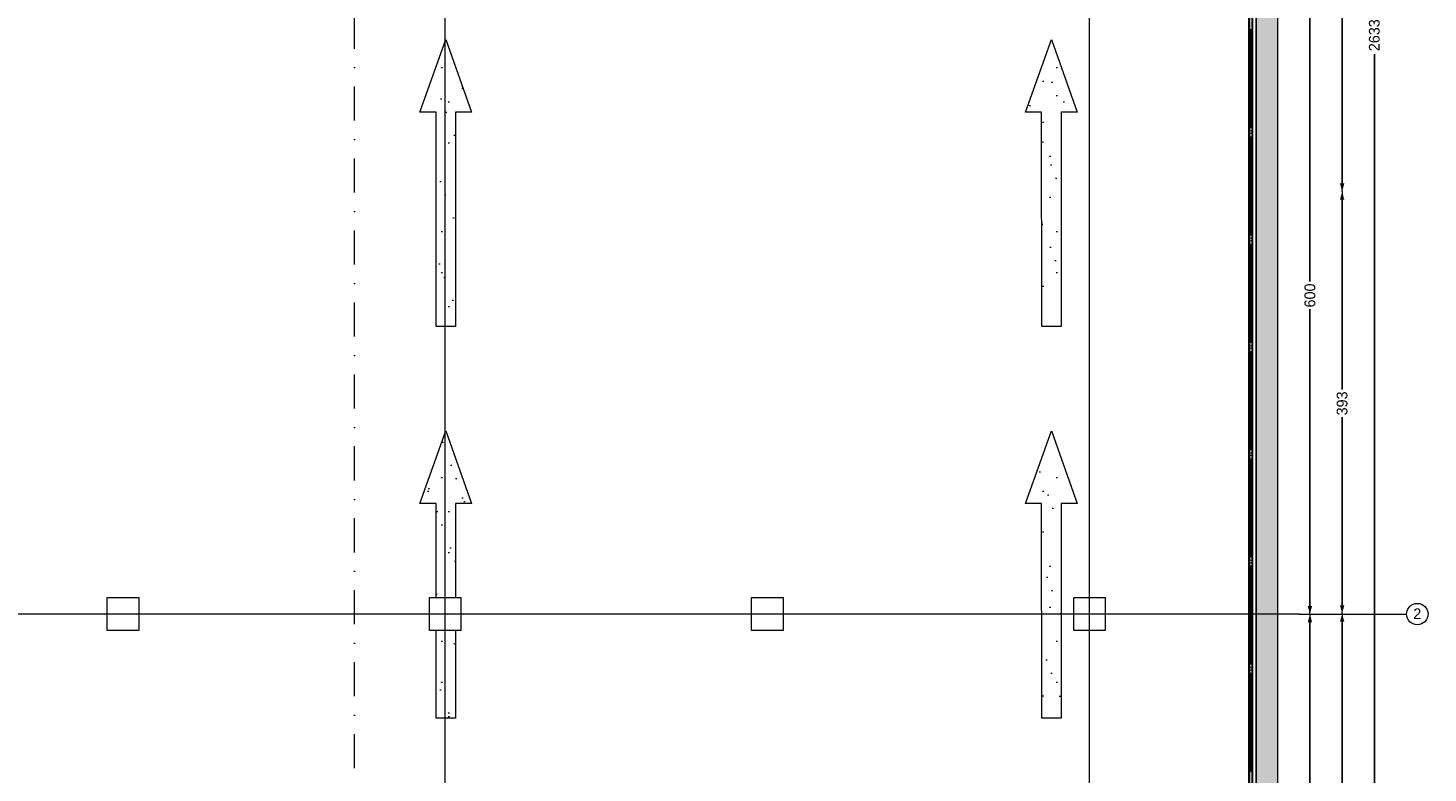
# Model space of a CAD drawing. Header units: inches. Extents: x -79624 to 52587, y -27526 to 10116.
# Tile 422 of 656: x 39548 to 52587, y -19847 to -12905. Entities that reach past the tile are written whole.
import ezdxf
from ezdxf.enums import TextEntityAlignment as Align

# ---------------------------------------------------------------- set-up
doc = ezdxf.new("R2010")
doc.units = ezdxf.units.IN
doc.header["$MEASUREMENT"] = 0
doc.set_wipeout_variables(frame=1)
doc.linetypes.add('Dot & Dashed', pattern=[670.277762, 317.5, -176.388889, 0, -176.388874])
doc.linetypes.add('Wipeout_Contour', pattern=[1000, 0, -1000])
doc.layers.add('2D Drafting - General_Pen_No__2', color=8, linetype='Continuous', lineweight=15)
doc.layers.add('Structural - Bearing_Pen_No__1', color=7, linetype='Continuous', lineweight=13)
for name, color, linetype, lineweight, true_color in [('2D Drafting - General_Pen_No__81', 7, 'Continuous', 20, 0x6a6a6a), ('Marker - Section_Pen_No__108', 7, 'Continuous', 13, 0xfd8379), ('New_Interior - Stair & Railing_Pen_No__102', 7, 'Continuous', 13, 0xcccccc), ('Structural - Bearing_Pen_No__181', 7, 'Continuous', 0, 0xe8e8e8), ('Structural - Bearing_Pen_No__88', 7, 'Continuous', 20, 0xfd4435), ('Structural - Bearing_Pen_No__89', 7, 'Continuous', 20, 0x71cebe), ('Structural - Grid_Pen_No__81', 7, 'Continuous', 20, 0x6a6a6a)]:
    doc.layers.add(name, color=color, linetype=linetype, lineweight=lineweight, true_color=true_color)
for name, color, linetype in [('Dimensioning - General', 7, 'Continuous'), ('Marker - Section', 7, 'Continuous'), ('New_Interior - Stair & Railing', 7, 'Continuous'), ('Structural - Bearing', 7, 'Continuous'), ('Structural - Grid', 7, 'Continuous')]:
    doc.layers.add(name, color=color, linetype=linetype)
doc.styles.add('GENERATED_STYLE_1', font='txt')
doc.dimstyles.new('GENERATED_STYLE__1', dxfattribs={"dimtxt": 100, "dimasz": 76, "dimexe": 0.18, "dimexo": 0.0625, "dimgap": 0, "dimtad": 0, "dimdec": 0, "dimlfac": 0.1, "dimzin": 0, "dimdsep": 46, "dimtxsty": 'GENERATED_STYLE_1', "dimblk": 'ARROWHEAD_5', "dimblk1": 'ARROWHEAD_5', "dimblk2": 'ARROWHEAD_5', "dimcen": 0.09, "dimse1": 1, "dimse2": 1, "dimclrd": 7, "dimclre": 7, "dimclrt": 7, "dimadec": 0, "dimazin": 0, "dimtfac": 1, "dimtdec": 4, "dimtmove": 0, "dimatfit": 3, "dimfxl": 1, "dimtolj": 1, "dimtzin": 0, "dimarcsym": 0})
doc.dimstyles.new('GENERATED_STYLE__2', dxfattribs={"dimtxt": 100, "dimasz": 76, "dimexe": 0.18, "dimexo": 0.0625, "dimgap": 0, "dimtad": 0, "dimtih": 1, "dimtoh": 1, "dimdec": 0, "dimlfac": 0.1, "dimzin": 0, "dimdsep": 46, "dimtxsty": 'GENERATED_STYLE_1', "dimblk": 'ARROWHEAD_5', "dimblk1": 'ARROWHEAD_5', "dimblk2": 'ARROWHEAD_5', "dimcen": 0.09, "dimse1": 1, "dimse2": 1, "dimclrd": 7, "dimclre": 7, "dimclrt": 7, "dimadec": 0, "dimazin": 0, "dimtfac": 1, "dimtdec": 4, "dimtmove": 0, "dimatfit": 3, "dimfxl": 1, "dimtolj": 1, "dimtzin": 0, "dimarcsym": 0})
pattern_1 = [(45, (0, 600), (-190.9188, 190.9188), [0, -180, 0, -270]), (110, (600, 600), (253.717, 92.3454), [0, -132, 0, -228])]

# ---------------------------------------------------------------- blocks, each defined once
blk = doc.blocks.new('Slab_1', base_point=(-47184, 32838))
at = {"layer": 'Structural - Bearing_Pen_No__89', "color": 123, "linetype": 'Continuous', "lineweight": 20, "true_color": 0x71cebe, "flags": 128}
blk.add_lwpolyline([(-47184, 32838), (-47184, 12903), (2744, 12903), (2744, 39238), (-23184, 39238), (-23184, 32838)], close=True, dxfattribs=at)
blk = doc.blocks.new('Slab_3', base_point=(-5094, 19695))
at = {"layer": 'Structural - Bearing', "linetype": 'Continuous', "lineweight": 0, "true_color": 0xffffff}
h = blk.add_hatch(dxfattribs=at)
h.set_pattern_fill('CARPET', style=0, pattern_type=2)
h.set_pattern_definition(pattern_1)
h.paths.add_polyline_path([(-5094, 19695), (-4913, 19695), (-4913, 21694), (-4763, 21694), (-5004, 22370), (-5244, 21694), (-5094, 21694)])
at = {"layer": 'Structural - Bearing_Pen_No__181', "color": 254, "linetype": 'Continuous', "lineweight": 0, "true_color": 0xe8e8e8, "flags": 128}
blk.add_lwpolyline([(-5094, 19695), (-5094, 21694), (-5244, 21694), (-5004, 22370), (-4763, 21694), (-4913, 21694), (-4913, 19695)], close=True, dxfattribs=at)
blk = doc.blocks.new('Slab_4', base_point=(-5094, 23341))
at = {"layer": 'Structural - Bearing', "linetype": 'Continuous', "lineweight": 0, "true_color": 0xffffff}
h = blk.add_hatch(dxfattribs=at)
h.set_pattern_fill('CARPET', style=0, pattern_type=2)
h.set_pattern_definition(pattern_1)
h.paths.add_polyline_path([(-5094, 23341), (-4913, 23341), (-4913, 25341), (-4763, 25341), (-5004, 26016), (-5244, 25341), (-5094, 25341)])
at = {"layer": 'Structural - Bearing_Pen_No__181', "color": 254, "linetype": 'Continuous', "lineweight": 0, "true_color": 0xe8e8e8, "flags": 128}
blk.add_lwpolyline([(-5094, 23341), (-5094, 25341), (-5244, 25341), (-5004, 26016), (-4763, 25341), (-4913, 25341), (-4913, 23341)], close=True, dxfattribs=at)
blk = doc.blocks.new('Slab_46', base_point=(547, 19695))
at = {"layer": 'Structural - Bearing', "linetype": 'Continuous', "lineweight": 0, "true_color": 0xffffff}
h = blk.add_hatch(dxfattribs=at)
h.set_pattern_fill('CARPET', style=0, pattern_type=2)
h.set_pattern_definition(pattern_1)
h.paths.add_polyline_path([(547, 19695), (728, 19695), (727, 21694), (877, 21694), (637, 22370), (397, 21694), (546, 21694)])
at = {"layer": 'Structural - Bearing_Pen_No__181', "color": 254, "linetype": 'Continuous', "lineweight": 0, "true_color": 0xe8e8e8, "flags": 128}
blk.add_lwpolyline([(547, 19695), (546, 21694), (397, 21694), (637, 22370), (877, 21694), (727, 21694), (728, 19695)], close=True, dxfattribs=at)
blk = doc.blocks.new('Slab_47', base_point=(547, 23341))
at = {"layer": 'Structural - Bearing', "linetype": 'Continuous', "lineweight": 0, "true_color": 0xffffff}
h = blk.add_hatch(dxfattribs=at)
h.set_pattern_fill('CARPET', style=0, pattern_type=2)
h.set_pattern_definition(pattern_1)
h.paths.add_polyline_path([(547, 23341), (728, 23341), (727, 25341), (877, 25341), (637, 26016), (397, 25341), (546, 25341)])
at = {"layer": 'Structural - Bearing_Pen_No__181', "color": 254, "linetype": 'Continuous', "lineweight": 0, "true_color": 0xe8e8e8, "flags": 128}
blk.add_lwpolyline([(547, 23341), (546, 25341), (397, 25341), (637, 26016), (877, 25341), (727, 25341), (728, 23341)], close=True, dxfattribs=at)
blk = doc.blocks.new('Wall_3', base_point=(2744, 12903))
at = {"color": 254, "linetype": 'Wipeout_Contour', "lineweight": 0, "ltscale": 104990.131466}
blk.add_wipeout([(2544, 39038), (2544, 13103), (2744, 13103), (2744, 39038)], dxfattribs=at).dxf.layer = 'Structural - Bearing'
at = {"layer": 'Structural - Bearing_Pen_No__1', "color": 7, "linetype": 'Continuous', "lineweight": 13, "flags": 128}
for points in [[(2744, 13103), (2744, 39238)], [(2544, 39038), (2544, 13103)]]:
    blk.add_lwpolyline(points, dxfattribs=at)
blk = doc.blocks.new('Column_110', base_point=(-8009, 20663))
at = {"color": 254, "linetype": 'Wipeout_Contour', "lineweight": 0, "ltscale": 88645.096402}
blk.add_wipeout([(-8159, 20513), (-7859, 20513), (-7859, 20813), (-8159, 20813)], dxfattribs=at).dxf.layer = 'Structural - Bearing'
at = {"layer": 'Structural - Bearing_Pen_No__88', "color": 20, "linetype": 'Continuous', "lineweight": 20, "true_color": 0xfd4435, "flags": 128}
blk.add_lwpolyline([(-8159, 20513), (-7859, 20513), (-7859, 20813), (-8159, 20813)], close=True, dxfattribs=at)
blk = doc.blocks.new('Column_115', base_point=(-5009, 20663))
at = {"color": 254, "linetype": 'Wipeout_Contour', "lineweight": 0, "ltscale": 85047.686358}
blk.add_wipeout([(-5159, 20513), (-4859, 20513), (-4859, 20813), (-5159, 20813)], dxfattribs=at).dxf.layer = 'Structural - Bearing'
at = {"layer": 'Structural - Bearing_Pen_No__88', "color": 20, "linetype": 'Continuous', "lineweight": 20, "true_color": 0xfd4435, "flags": 128}
blk.add_lwpolyline([(-5159, 20513), (-4859, 20513), (-4859, 20813), (-5159, 20813)], close=True, dxfattribs=at)
blk = doc.blocks.new('Column_120', base_point=(-2009, 20663))
at = {"color": 254, "linetype": 'Wipeout_Contour', "lineweight": 0, "ltscale": 83043.751564}
blk.add_wipeout([(-2159, 20513), (-1859, 20513), (-1859, 20813), (-2159, 20813)], dxfattribs=at).dxf.layer = 'Structural - Bearing'
at = {"layer": 'Structural - Bearing_Pen_No__88', "color": 20, "linetype": 'Continuous', "lineweight": 20, "true_color": 0xfd4435, "flags": 128}
blk.add_lwpolyline([(-2159, 20513), (-1859, 20513), (-1859, 20813), (-2159, 20813)], close=True, dxfattribs=at)
blk = doc.blocks.new('Column_125', base_point=(991, 20663))
at = {"color": 254, "linetype": 'Wipeout_Contour', "lineweight": 0, "ltscale": 82749.140984}
blk.add_wipeout([(841, 20513), (1141, 20513), (1141, 20813), (841, 20813)], dxfattribs=at).dxf.layer = 'Structural - Bearing'
at = {"layer": 'Structural - Bearing_Pen_No__88', "color": 20, "linetype": 'Continuous', "lineweight": 20, "true_color": 0xfd4435, "flags": 128}
blk.add_lwpolyline([(841, 20513), (1141, 20513), (1141, 20813), (841, 20813)], close=True, dxfattribs=at)
blk = doc.blocks.new('Railing_5')
at = {"layer": 'New_Interior - Stair & Railing_Pen_No__102', "color": 254, "linetype": 'Continuous', "lineweight": 13, "true_color": 0xcccccc}
for p, q in [((2506, 13141), (2506, 39000)), ((2514, 13133), (2514, 39008)), ((2474, 38968), (2474, 13173)), ((2482, 38976), (2482, 13165))]:
    blk.add_line(p, q, dxfattribs=at)
at = {"layer": 'New_Interior - Stair & Railing_Pen_No__102', "color": 254, "linetype": 'Continuous', "lineweight": 13, "true_color": 0xcccccc, "flags": 128}
for points in [[(2490, 25198), (2498, 25198), (2498, 26108), (2490, 26108)], [(2490, 24198), (2498, 24198), (2498, 25108), (2490, 25108)], [(2490, 23198), (2498, 23198), (2498, 24108), (2490, 24108)], [(2490, 22198), (2498, 22198), (2498, 23108), (2490, 23108)], [(2490, 21198), (2498, 21198), (2498, 22108), (2490, 22108)], [(2490, 20198), (2498, 20198), (2498, 21108), (2490, 21108)], [(2490, 19198), (2498, 19198), (2498, 20108), (2490, 20108)]]:
    blk.add_lwpolyline(points, close=True, dxfattribs=at)
for points in [[(2507, 25153, 1), (2481, 25153, 1)], [(2507, 24153, 1), (2481, 24153, 1)], [(2507, 23153, 1), (2481, 23153, 1)], [(2507, 22153, 1), (2481, 22153, 1)], [(2507, 21153, 1), (2481, 21153, 1)], [(2507, 20153, 1), (2481, 20153, 1)]]:
    blk.add_lwpolyline(points, format="xyb", close=True, dxfattribs=at)
blk = doc.blocks.new('Standard grid marker')
at = {"layer": 'Structural - Grid_Pen_No__81', "color": 251, "linetype": 'Continuous', "lineweight": 20, "true_color": 0x6a6a6a}
for q in [(0, 0), (51328, 0)]:
    blk.add_line((1000, 0), q, dxfattribs=at)
blk.add_circle((-100, 0), 100, dxfattribs=at)
blk.add_point((1000, 0), dxfattribs=at)
blk.add_point((1000, 0), dxfattribs=at)
at = {"layer": 'Structural - Grid_Pen_No__81', "color": 251, "lineweight": 20, "true_color": 0x6a6a6a, "style": 'GENERATED_STYLE_1'}
for tag, p in [('AC_MarkerText_1_0', (-100, -144)), ('AC_MarkerText_1_1', (52428, -144))]:
    blk.add_attdef(tag, text='', height=100, rotation=180, dxfattribs=at).set_placement(p, align=Align.TOP_CENTER)
blk = doc.blocks.new('Standard grid marker_2')
at = {"layer": 'Structural - Grid_Pen_No__81', "color": 251, "linetype": 'Continuous', "lineweight": 20, "true_color": 0x6a6a6a}
blk.add_line((1000, 0), (27735, 0), dxfattribs=at)
at = {"layer": 'Structural - Grid_Pen_No__81', "color": 251, "lineweight": 20, "true_color": 0x6a6a6a, "style": 'GENERATED_STYLE_1'}
for tag, p in [('AC_MarkerText_1_0', (-2, -47)), ('AC_MarkerText_1_1', (28933, -47))]:
    blk.add_attdef(tag, text='', height=100, rotation=270, dxfattribs=at).set_placement(p, align=Align.TOP_CENTER)
blk = doc.blocks.new('ARROWHEAD_5')
at = {"linetype": 'Continuous', "lineweight": 0}
blk.add_hatch(color=0, dxfattribs=at).paths.add_polyline_path([(-1, 0.2679), (0, 0), (-1, -0.2679)])
at = {"color": 0, "linetype": 'Continuous', "lineweight": 0}
blk.add_line((0, 0), (-1, 0), dxfattribs=at)
blk = doc.blocks.new('*D264')
at = {"layer": 'Defpoints', "color": 0, "linetype": 'Continuous', "transparency": 16777216}
for p in [(7429, -14429), (51187, -26126), (51187, -26426)]:
    blk.add_point(p, dxfattribs=at)
at = {"layer": 'Dimensioning - General', "color": 7, "linetype": 'Continuous', "lineweight": -2, "transparency": 16777216}
for p, q in [((7505, -26426), (29121, -26426)), ((51111, -26426), (29468, -26426))]:
    blk.add_line(p, q, dxfattribs=at)
at = {"layer": 'Dimensioning - General', "color": 7, "linetype": 'Continuous', "lineweight": -2, "transparency": 16777216, "xscale": 76.00000000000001, "yscale": 76.00000000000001, "zscale": 76.00000000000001, "rotation": 180}
blk.add_blockref('ARROWHEAD_5', (7429, -26426), dxfattribs=at)
at = {"layer": 'Dimensioning - General', "color": 7, "linetype": 'Continuous', "lineweight": -2, "transparency": 16777216, "xscale": 76.00000000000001, "yscale": 76.00000000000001, "zscale": 76.00000000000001}
blk.add_blockref('ARROWHEAD_5', (51187, -26426), dxfattribs=at)
at = {"layer": 'Dimensioning - General', "color": 7, "linetype": 'Continuous', "lineweight": 13, "transparency": 16777216, "insert": (29295, -26426), "char_height": 100, "attachment_point": 5, "style": 'GENERATED_STYLE_1'}
blk.add_mtext('\\A1;4376', dxfattribs=at)
blk = doc.blocks.new('*D273')
at = {"layer": 'Defpoints', "color": 0, "linetype": 'Continuous', "transparency": 16777216}
for p in [(51187, 209), (52087, 209), (51187, -26126)]:
    blk.add_point(p, dxfattribs=at)
at = {"layer": 'Dimensioning - General', "color": 7, "linetype": 'Continuous', "lineweight": -2, "transparency": 16777216}
for p, q in [((52087, 133), (52087, -12796)), ((52087, -26050), (52087, -13148))]:
    blk.add_line(p, q, dxfattribs=at)
at = {"layer": 'Dimensioning - General', "color": 7, "linetype": 'Continuous', "lineweight": -2, "transparency": 16777216, "xscale": 76.00000000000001, "yscale": 76.00000000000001, "zscale": 76.00000000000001}
for p, rotation in [((52087, 209), 90), ((52087, -26126), 270)]:
    blk.add_blockref('ARROWHEAD_5', p, dxfattribs=dict(at, rotation=rotation))
at = {"layer": 'Dimensioning - General', "color": 7, "linetype": 'Continuous', "lineweight": 13, "transparency": 16777216, "insert": (52087, -12972), "char_height": 100, "attachment_point": 5, "rotation": 90, "style": 'GENERATED_STYLE_1'}
blk.add_mtext('\\A1;2633', dxfattribs=at)
blk = doc.blocks.new('*D275')
at = {"layer": 'Defpoints', "color": 0, "linetype": 'Continuous', "transparency": 16777216}
for p in [(4329, -18361), (51787, -18361), (4329, -22990)]:
    blk.add_point(p, dxfattribs=at)
at = {"layer": 'Dimensioning - General', "color": 7, "linetype": 'Continuous', "lineweight": -2, "transparency": 16777216}
for p, q in [((51787, -18437), (51787, -20557)), ((51787, -22914), (51787, -20814))]:
    blk.add_line(p, q, dxfattribs=at)
at = {"layer": 'Dimensioning - General', "color": 7, "linetype": 'Continuous', "lineweight": -2, "transparency": 16777216, "xscale": 76.00000000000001, "yscale": 76.00000000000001, "zscale": 76.00000000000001}
for p, rotation in [((51787, -18361), 90), ((51787, -22990), 270)]:
    blk.add_blockref('ARROWHEAD_5', p, dxfattribs=dict(at, rotation=rotation))
at = {"layer": 'Dimensioning - General', "color": 7, "linetype": 'Continuous', "lineweight": 13, "transparency": 16777216, "insert": (51787, -20686), "char_height": 100, "attachment_point": 5, "rotation": 90, "style": 'GENERATED_STYLE_1'}
blk.add_mtext('\\A1;463', dxfattribs=at)
blk = doc.blocks.new('*D276')
at = {"layer": 'Defpoints', "color": 0, "linetype": 'Continuous', "transparency": 16777216}
for p in [(7429, -14429), (51787, -14429), (4329, -18361)]:
    blk.add_point(p, dxfattribs=at)
at = {"layer": 'Dimensioning - General', "color": 7, "linetype": 'Continuous', "lineweight": -2, "transparency": 16777216}
for p, q in [((51787, -14505), (51787, -16274)), ((51787, -18285), (51787, -16532))]:
    blk.add_line(p, q, dxfattribs=at)
at = {"layer": 'Dimensioning - General', "color": 7, "linetype": 'Continuous', "lineweight": -2, "transparency": 16777216, "xscale": 76.00000000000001, "yscale": 76.00000000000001, "zscale": 76.00000000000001}
for p, rotation in [((51787, -14429), 90), ((51787, -18361), 270)]:
    blk.add_blockref('ARROWHEAD_5', p, dxfattribs=dict(at, rotation=rotation))
at = {"layer": 'Dimensioning - General', "color": 7, "linetype": 'Continuous', "lineweight": 13, "transparency": 16777216, "insert": (51787, -16403), "char_height": 100, "attachment_point": 5, "rotation": 90, "style": 'GENERATED_STYLE_1'}
blk.add_mtext('\\A1;393', dxfattribs=at)
blk = doc.blocks.new('*D277')
at = {"layer": 'Defpoints', "color": 0, "linetype": 'Continuous', "transparency": 16777216}
for p in [(7429, -9191), (51787, -9191), (7429, -14429)]:
    blk.add_point(p, dxfattribs=at)
at = {"layer": 'Dimensioning - General', "color": 7, "linetype": 'Continuous', "lineweight": -2, "transparency": 16777216}
for p, q in [((51787, -9267), (51787, -11689)), ((51787, -14353), (51787, -11951))]:
    blk.add_line(p, q, dxfattribs=at)
at = {"layer": 'Dimensioning - General', "color": 7, "linetype": 'Continuous', "lineweight": -2, "transparency": 16777216, "xscale": 76.00000000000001, "yscale": 76.00000000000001, "zscale": 76.00000000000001}
for p, rotation in [((51787, -9191), 90), ((51787, -14429), 270)]:
    blk.add_blockref('ARROWHEAD_5', p, dxfattribs=dict(at, rotation=rotation))
at = {"layer": 'Dimensioning - General', "color": 7, "linetype": 'Continuous', "lineweight": 13, "transparency": 16777216, "insert": (51787, -11820), "char_height": 100, "attachment_point": 5, "rotation": 90, "style": 'GENERATED_STYLE_1'}
blk.add_mtext('\\A1;524', dxfattribs=at)
blk = doc.blocks.new('*D279')
at = {"layer": 'Defpoints', "color": 0, "linetype": 'Continuous', "transparency": 16777216}
for p in [(51387, -18366), (51487, -18366), (51387, -24366)]:
    blk.add_point(p, dxfattribs=at)
at = {"layer": 'Dimensioning - General', "color": 7, "linetype": 'Continuous', "lineweight": -2, "transparency": 16777216}
for p, q in [((51487, -18442), (51487, -21268)), ((51487, -24290), (51487, -21525))]:
    blk.add_line(p, q, dxfattribs=at)
at = {"layer": 'Dimensioning - General', "color": 7, "linetype": 'Continuous', "lineweight": -2, "transparency": 16777216, "xscale": 76.00000000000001, "yscale": 76.00000000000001, "zscale": 76.00000000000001}
for p, rotation in [((51487, -18366), 90), ((51487, -24366), 270)]:
    blk.add_blockref('ARROWHEAD_5', p, dxfattribs=dict(at, rotation=rotation))
at = {"layer": 'Dimensioning - General', "color": 7, "linetype": 'Continuous', "lineweight": 13, "transparency": 16777216, "insert": (51487, -21397), "char_height": 100, "attachment_point": 5, "rotation": 90, "style": 'GENERATED_STYLE_1'}
blk.add_mtext('\\A1;600', dxfattribs=at)
blk = doc.blocks.new('*D280')
at = {"layer": 'Defpoints', "color": 0, "linetype": 'Continuous', "transparency": 16777216}
for p in [(51387, -12366), (51487, -12366), (51387, -18366)]:
    blk.add_point(p, dxfattribs=at)
at = {"layer": 'Dimensioning - General', "color": 7, "linetype": 'Continuous', "lineweight": -2, "transparency": 16777216}
for p, q in [((51487, -12442), (51487, -15268)), ((51487, -18290), (51487, -15525))]:
    blk.add_line(p, q, dxfattribs=at)
at = {"layer": 'Dimensioning - General', "color": 7, "linetype": 'Continuous', "lineweight": -2, "transparency": 16777216, "xscale": 76.00000000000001, "yscale": 76.00000000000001, "zscale": 76.00000000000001}
for p, rotation in [((51487, -12366), 90), ((51487, -18366), 270)]:
    blk.add_blockref('ARROWHEAD_5', p, dxfattribs=dict(at, rotation=rotation))
at = {"layer": 'Dimensioning - General', "color": 7, "linetype": 'Continuous', "lineweight": 13, "transparency": 16777216, "insert": (51487, -15397), "char_height": 100, "attachment_point": 5, "rotation": 90, "style": 'GENERATED_STYLE_1'}
blk.add_mtext('\\A1;600', dxfattribs=at)
blk = doc.blocks.new('Cutting Plane_1', base_point=(-5854, 11703))
at = {"layer": 'Marker - Section_Pen_No__108', "color": 11, "linetype": 'Dot & Dashed', "lineweight": 13, "true_color": 0xfd8379}
blk.add_line((-5854, 11853), (-5854, 40288), dxfattribs=at)

msp = doc.modelspace()

# ---------------------------------------------------------------- block references
at = {"layer": 'Structural - Bearing', "color": 123, "linetype": 'Continuous', "lineweight": 20, "true_color": 0x71cebe}
msp.add_blockref('Slab_1', (1258.55593, -6190.79663), dxfattribs=at)
at = {"layer": 'Structural - Bearing', "color": 254, "linetype": 'Continuous', "lineweight": 0, "true_color": 0xe8e8e8}
for name, p in [('Slab_4', (43348.32944, -15687.62886)), ('Slab_47', (48989.01478, -15687.62886)), ('Slab_3', (43348.38724, -19334.22947)), ('Slab_46', (48989.07258, -19334.22947))]:
    msp.add_blockref(name, p, dxfattribs=at)

# ---------------------------------------------------------------- dimensions: what is measured, and where the dimension line sits
at = {"layer": 'Dimensioning - General', "color": 7, "linetype": 'Continuous', "lineweight": 13}
for base, p1, p2, picture, middle in [((51486.62821, -12365.79663), (51386.62821, -18365.79663), (51386.62821, -12365.79663), '*D280', (51486.62821, -15396.73313)), ((51486.62821, -18365.79663), (51386.62821, -24365.79663), (51386.62821, -18365.79663), '*D279', (51486.62821, -21396.73313))]:
    dim = msp.add_linear_dim(base=base, p1=p1, p2=p2, angle=90, dimstyle='GENERATED_STYLE__1', dxfattribs=at)
    dim.commit()
    dim.dimension.update_dxf_attribs({"geometry": picture, "text_midpoint": middle, "dimtype": 160, "text_rotation": 90})

# ---------------------------------------------------------------- next in the draw order: block references
at = {"layer": 'Structural - Bearing', "color": 7, "lineweight": 35}
msp.add_blockref('Wall_3', (51186.62821, -26125.72241), dxfattribs=at)
at = {"layer": 'Structural - Bearing', "color": 11, "lineweight": 13, "true_color": 0xfd8379}
for name, p in [('Column_110', (40433.55593, -18365.79663)), ('Column_115', (43433.55593, -18365.79663)), ('Column_120', (46433.55593, -18365.79663)), ('Column_125', (49433.55593, -18365.79663))]:
    msp.add_blockref(name, p, dxfattribs=at)

# ---------------------------------------------------------------- next in the draw order: block references
at = {"layer": 'New_Interior - Stair & Railing', "color": 7, "linetype": 'Continuous', "lineweight": 13}
msp.add_blockref('Railing_5', (48442.34395, -39028.7776), dxfattribs=at)
at = {"layer": 'Structural - Grid', "color": 8, "linetype": 'Continuous', "lineweight": 15, "zscale": 1000, "rotation": 90}
for p in [(43433.55593, -27325.72241), (49433.55593, -27325.72241)]:
    msp.add_blockref('Standard grid marker_2', p, dxfattribs=at)
at = {"layer": 'Structural - Grid', "color": 8, "linetype": 'Continuous', "lineweight": 15}
ref = msp.add_blockref('Standard grid marker', (52386.62821, -18365.79663), dxfattribs=dict(at, zscale=1000, rotation=180))
ref.add_attrib('AC_MarkerText_1', '2', dxfattribs={"layer": 'Structural - Grid_Pen_No__81', "color": 251, "lineweight": 20, "true_color": 0x6a6a6a, "height": 100, "rotation": 360, "style": 'GENERATED_STYLE_1'}).set_placement((52486.62821, -18312.66937), align=Align.TOP_CENTER)

# ---------------------------------------------------------------- next in the draw order: dimensions: what is measured, and where the dimension line sits
at = {"layer": 'Dimensioning - General', "color": 7, "linetype": 'Continuous', "lineweight": 13}
for base, p1, p2, picture, middle in [((52086.62821, 209.20337), (51186.62821, -26125.72241), (51186.62821, 209.20337), '*D273', (52086.62821, -12971.91402)), ((51786.62821, -9190.96595), (7428.96845, -14429.12325), (7428.96845, -9190.96595), '*D277', (51786.62821, -11819.6721)), ((51786.62821, -14429.12325), (4328.72843, -18360.58402), (7428.96845, -14429.12325), '*D276', (51786.62821, -16402.95414)), ((51786.62821, -18360.58402), (4328.92608, -22989.93129), (4328.72843, -18360.58402), '*D275', (51786.62821, -20685.68517))]:
    dim = msp.add_linear_dim(base=base, p1=p1, p2=p2, angle=90, dimstyle='GENERATED_STYLE__1', dxfattribs=at)
    dim.commit()
    dim.dimension.update_dxf_attribs({"geometry": picture, "text_midpoint": middle, "dimtype": 160, "text_rotation": 90})
dim = msp.add_linear_dim(base=(51186.62821, -26425.72242), p1=(7428.96845, -14429.12325), p2=(51186.62821, -26125.72241), dimstyle='GENERATED_STYLE__2', dxfattribs=at)
dim.commit()
dim.dimension.update_dxf_attribs({"geometry": '*D264', "text_midpoint": (29294.65282, -26425.72242), "dimtype": 160})

# ---------------------------------------------------------------- next in the draw order: block references
at = {"layer": 'Marker - Section', "color": 11, "lineweight": 13, "true_color": 0xfd8379}
msp.add_blockref('Cutting Plane_1', (42588.56226, -27325.72241), dxfattribs=at)

# ---------------------------------------------------------------- next in the draw order: hatches: boundary and pattern name
at = {"layer": '2D Drafting - General_Pen_No__81', "linetype": 'Continuous', "lineweight": 0, "true_color": 0x4f4f4f}
h = msp.add_hatch(color=251, dxfattribs=at)
h.paths.add_polyline_path([(1258.55593, -26125.72241), (51186.62821, -26125.72241), (51186.62821, 209.20337), (25258.55593, 209.20337), (25258.55593, -6190.79663), (1258.55593, -6190.79663)])
h.paths.add_polyline_path([(1458.55593, -25925.72241), (50986.62821, -25925.72241), (50986.62821, 9.20337), (25458.55593, 9.20337), (25458.55593, -6390.79663), (1458.55593, -6390.79663)], flags=0)

# ---------------------------------------------------------------- next in the draw order: linework, layer by layer
at = {"layer": '2D Drafting - General_Pen_No__2', "color": 8, "linetype": 'Continuous', "lineweight": 15, "flags": 128}
for points in [[(1258.55593, -26125.72241), (51186.62821, -26125.72241), (51186.62821, 209.20337), (25258.55593, 209.20337), (25258.55593, -6190.79663), (1258.55593, -6190.79663)], [(1458.55593, -25925.72241), (50986.62821, -25925.72241), (50986.62821, 9.20337), (25458.55593, 9.20337), (25458.55593, -6390.79663), (1458.55593, -6390.79663)]]:
    msp.add_lwpolyline(points, close=True, dxfattribs=at)

doc.saveas('drawing.dxf')
